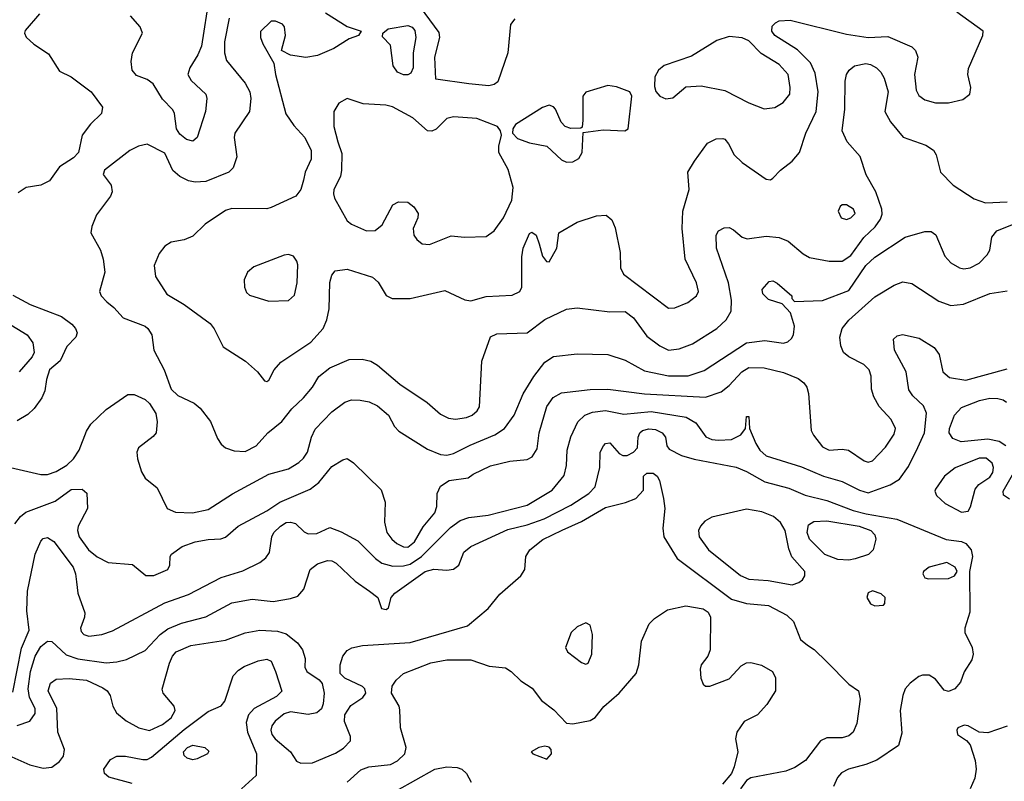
# Model space of a CAD drawing. Extents: x 1173029 to 1307123, y 522559 to 678521.
# Tile 321 of 623: x 1271607 to 1276142, y 559449 to 562958. Entities that reach past the tile are written whole.
import ezdxf

# ---------------------------------------------------------------- set-up
doc = ezdxf.new("R2010")
doc.units = 0

msp = doc.modelspace()

# ---------------------------------------------------------------- linework, layer by layer
at = {"layer": '0CON10XD'}
for points in [[(1272479.4, 563065), (1272444.4, 562835.6), (1272428.2, 562795), (1272390.4, 562735), (1272382.1, 562705), (1272397.1, 562677.1), (1272464.4, 562615), (1272468.9, 562595), (1272463.1, 562535), (1272425, 562414.2), (1272405, 562397.8), (1272375, 562405.5), (1272345, 562430.6), (1272328.9, 562455), (1272320.5, 562525), (1272312.6, 562542.6), (1272265, 562590.9), (1272221.7, 562661.7), (1272195, 562681.8), (1272145, 562700), (1272125.6, 562725.6), (1272120.6, 562765), (1272126.7, 562805), (1272173.3, 562895), (1272162.2, 562925), (1272117.5, 562975)], [(1273888.1, 562961.9), (1273867.1, 562935), (1273855.5, 562805), (1273808.8, 562671.2), (1273791.7, 562658.3), (1273767.8, 562652.2), (1273675, 562661.3), (1273523.6, 562683.6), (1273519.4, 562785), (1273541.5, 562875), (1273539.2, 562899.2), (1273431.5, 563045)], [(1271698.8, 562985), (1271632.7, 562907.3), (1271630, 562895), (1271637.6, 562877.6), (1271672.9, 562845), (1271739.8, 562799.8), (1271790.4, 562720.4), (1271845, 562694.6), (1271937.1, 562625), (1271988.1, 562555), (1271984.3, 562525), (1271933.5, 562476.5), (1271895.6, 562425), (1271877.5, 562345), (1271855, 562320.9), (1271790.2, 562279.8), (1271745, 562215.8), (1271705, 562195.8), (1271636.7, 562185), (1271600.3, 562159.7)], [(1273015, 562989.6), (1273115, 562926.5), (1273180, 562905), (1273167.5, 562885), (1273125, 562870), (1273054.7, 562825.3), (1272978.2, 562791.8), (1272925, 562783.6), (1272854.4, 562794.4), (1272812.5, 562815), (1272832, 562885), (1272826.7, 562925), (1272817, 562937), (1272785, 562950), (1272765, 562951.2), (1272716.8, 562903.2), (1272715.7, 562875.7), (1272727, 562847), (1272777.3, 562757.3), (1272785.6, 562704.4), (1272833.6, 562523.6), (1272870.1, 562470.1), (1272920, 562415), (1272949.5, 562355), (1272950, 562315), (1272921.4, 562255), (1272915, 562217.5), (1272901.4, 562175), (1272879.2, 562145), (1272765, 562091.9), (1272745, 562086.9), (1272585, 562087.1), (1272555, 562078.1), (1272461.4, 562015), (1272405, 561960), (1272365, 561943.8), (1272305, 561932.5), (1272275.3, 561914.7), (1272249.2, 561880.8), (1272227.1, 561825), (1272232.5, 561775), (1272285, 561692.7), (1272365, 561645.5), (1272485, 561557.3), (1272503.4, 561533.4), (1272545, 561450.5), (1272647.1, 561385), (1272702, 561335), (1272735, 561293.3), (1272745, 561291.2)], [(1272745, 561291.2), (1272755, 561296.7), (1272779.6, 561345), (1272809.7, 561380.3), (1272948.3, 561471.7), (1273005.5, 561535), (1273022.1, 561575), (1273032.1, 561625), (1273035, 561747.5), (1273045, 561780), (1273060, 561800), (1273115, 561808.5), (1273231.7, 561771.7), (1273258.6, 561748.6), (1273295, 561686.5), (1273323.2, 561673.2), (1273405, 561673.5), (1273565, 561710), (1273657.2, 561667.2), (1273685, 561662.5), (1273755, 561682.1), (1273875, 561689.1), (1273911.2, 561705), (1273920, 561725), (1273920, 561865), (1273925.8, 561905), (1273955, 561972.5), (1273965, 561978.8), (1273986.2, 561965), (1273998.8, 561925), (1274015, 561867.5), (1274033.6, 561843.6), (1274045, 561842.5), (1274081.2, 561905), (1274090, 561975), (1274175, 562024.4), (1274264.2, 562054.2), (1274307.6, 562057.6), (1274334.3, 562035), (1274348.9, 561998.9), (1274372.2, 561885), (1274373.5, 561815), (1274387.8, 561785), (1274595, 561627.9), (1274625, 561629.6), (1274684.7, 561655.3), (1274724.4, 561685), (1274733.6, 561705), (1274724.2, 561745.8), (1274672.5, 561855), (1274658.3, 561995), (1274661.5, 562075), (1274689.6, 562175), (1274684.6, 562255), (1274714.2, 562305.8), (1274775, 562388.6), (1274815, 562409.2), (1274845, 562410), (1274855, 562406.7), (1274871.2, 562385), (1274897.5, 562335), (1274935, 562299.1), (1275045, 562223.3), (1275065, 562220), (1275075, 562226.7), (1275110.8, 562265), (1275164.5, 562305.5), (1275198.6, 562345), (1275227.3, 562435), (1275275.3, 562535), (1275284.1, 562625), (1275270.8, 562710.8), (1275248.5, 562758.5), (1275189.3, 562819.3), (1275084.5, 562885), (1275070.9, 562905), (1275073.1, 562926.9), (1275087.1, 562942.9), (1275105, 562951.5), (1275155, 562954.6), (1275415, 562890.4), (1275515, 562875.8), (1275605, 562880.4), (1275715, 562833.1), (1275732.9, 562815), (1275743.1, 562785), (1275727.5, 562705), (1275735, 562632.5), (1275748, 562608), (1275775, 562588.1), (1275824.6, 562574.6), (1275885, 562573.8), (1275950.5, 562589.5), (1275982.2, 562615), (1275986.7, 562645), (1275974.3, 562705), (1275977.3, 562732.7), (1276042.5, 562885), (1276044, 562905), (1275922.6, 562992.6)], [(1272572.7, 562965), (1272550.8, 562855), (1272550.9, 562805), (1272560, 562770), (1272645, 562665.7), (1272667.1, 562625), (1272672.1, 562595), (1272665.9, 562534.1), (1272598.5, 562435), (1272594.6, 562414.6), (1272606.7, 562325), (1272590.6, 562275), (1272570.8, 562255), (1272465, 562211.6), (1272415, 562208.8), (1272385, 562215.3), (1272344.8, 562234.8), (1272312.4, 562262.4), (1272275, 562343.1), (1272195, 562384.5), (1272155, 562375.5), (1272114.7, 562355.3), (1271998.6, 562265), (1271991.4, 562245), (1272028.1, 562195), (1272033.1, 562165), (1272025.6, 562145), (1271961.1, 562058.9), (1271939.1, 562005), (1271935.5, 561975.5), (1271979.5, 561895), (1271991.1, 561855), (1271999.4, 561795), (1271974.4, 561705), (1271982.2, 561685), (1272007.9, 561657.9), (1272041.2, 561631.2), (1272083.7, 561583.7), (1272185, 561545.8), (1272198, 561535), (1272215.8, 561505), (1272225.8, 561435), (1272273.3, 561345), (1272304.4, 561255), (1272335, 561226.9), (1272410.5, 561190.5), (1272438.5, 561168.5), (1272486, 561106), (1272517.6, 561027.6), (1272535, 561002), (1272555, 560985.6), (1272595, 560971.5), (1272645, 560967.9), (1272696.5, 560995), (1272750, 561055), (1272814.1, 561105.9), (1272860, 561165), (1272915, 561216), (1272955.4, 561264.6), (1272985, 561314.2), (1273035, 561353.3), (1273125, 561391.4), (1273185, 561392.9), (1273225, 561384.2), (1273255.5, 561365.5), (1273358, 561278), (1273483.4, 561193.4), (1273545, 561140.9), (1273582.1, 561122.1), (1273615, 561117.9), (1273665.3, 561124.7), (1273690.8, 561135), (1273714.4, 561155), (1273725.4, 561174.6), (1273735.7, 561385), (1273775, 561496.7), (1273805, 561510.8), (1273945, 561514.3), (1274025, 561577.1), (1274125, 561624.6), (1274175, 561630.5), (1274325, 561611.5), (1274395, 561613.3), (1274434.7, 561584.7), (1274495, 561500), (1274555, 561454.5), (1274595, 561435.5), (1274645, 561441.5), (1274705, 561464.4), (1274817.1, 561535), (1274860.6, 561575), (1274883.6, 561615), (1274884.6, 561665), (1274871.3, 561745), (1274815.6, 561905), (1274814.4, 561965), (1274825.8, 561985), (1274852.1, 561997.9), (1274875, 561999.6), (1274895, 561990), (1274935, 561955.6), (1274957.2, 561947.2), (1275045, 561960), (1275104.7, 561954.7), (1275146.7, 561936.7), (1275215, 561878.2), (1275245, 561861.5), (1275335, 561845.3), (1275395, 561845.3), (1275435, 561871.8), (1275495, 561954), (1275546.5, 562003.5), (1275571.4, 562038.6), (1275578.8, 562061.2), (1275578, 562085), (1275549.7, 562165), (1275505, 562242.9), (1275477.1, 562327.1), (1275418.5, 562395), (1275394.5, 562445), (1275407.7, 562545), (1275408.8, 562675), (1275414.5, 562705), (1275426.9, 562725), (1275452, 562745), (1275504.6, 562755.4), (1275525, 562751.2), (1275552.2, 562735), (1275572.7, 562715), (1275587.8, 562687.8), (1275606.5, 562625), (1275591.8, 562535), (1275617.3, 562487.3), (1275676.3, 562416.3), (1275779.6, 562379.6), (1275815, 562356), (1275827.1, 562335), (1275848, 562255), (1275906, 562195), (1276002.9, 562132.9), (1276055, 562114.2), (1276155, 562118.6)], [(1273395, 562703.3), (1273375, 562703.8), (1273347.5, 562715), (1273326.7, 562745), (1273315, 562840), (1273278.3, 562878.3), (1273280, 562895), (1273304.1, 562915.9), (1273395, 562930), (1273415, 562923.1), (1273427.4, 562907.4), (1273431.8, 562875), (1273420, 562805), (1273418.8, 562735), (1273408.3, 562711.7), (1273395, 562703.3)], [(1275035, 562547.1), (1275085, 562553.3), (1275123.5, 562576.5), (1275153.3, 562615), (1275156, 562645), (1275146.7, 562705), (1275105, 562751.8), (1275021.7, 562801.7), (1274965, 562859.6), (1274935, 562874.6), (1274875, 562880.3), (1274818.2, 562861.8), (1274701.1, 562788.9), (1274575, 562746.2), (1274549.5, 562725), (1274532.2, 562695), (1274530.3, 562650.3), (1274536.4, 562626.4), (1274555.7, 562605), (1274582.4, 562592.4), (1274615, 562597.7), (1274675, 562648.9), (1274745, 562652.5), (1274855, 562631.2), (1274965, 562573.7), (1275035, 562547.1)], [(1274125, 562301.9), (1274155, 562302.9), (1274181.7, 562318.3), (1274197.1, 562345), (1274201.7, 562438.3), (1274295, 562449.4), (1274393.9, 562446.1), (1274410, 562455), (1274426.2, 562605), (1274416.7, 562625), (1274355, 562648.1), (1274315, 562654.4), (1274215, 562623.3), (1274200, 562605), (1274201.2, 562495), (1274197.5, 562462.5), (1274191.7, 562458.3), (1274145, 562456.2), (1274120, 562465), (1274100.8, 562485), (1274074.2, 562545), (1274065, 562555.7), (1274045, 562563.3), (1274015, 562553.5), (1273890.8, 562475), (1273878, 562455), (1273876.2, 562435), (1273900.4, 562410.4), (1273955, 562390), (1274035.6, 562375.6), (1274102.2, 562312.2), (1274125, 562301.9)], [(1273495, 561922.2), (1273595, 561961.2), (1273655, 561956.2), (1273755, 561958.8), (1273792.9, 561985), (1273835.9, 562045), (1273873.4, 562126.6), (1273880.5, 562185), (1273857.3, 562267.3), (1273813.3, 562345), (1273813.1, 562375), (1273826, 562425), (1273822, 562445), (1273808, 562465), (1273712, 562502), (1273605, 562510.6), (1273575, 562502), (1273525, 562452.9), (1273505, 562444.3), (1273485, 562445.8), (1273417.1, 562505), (1273324.4, 562555.6), (1273294, 562564), (1273189.2, 562569.2), (1273115, 562594.4), (1273076.4, 562573.6), (1273054.3, 562535), (1273053.2, 562465), (1273072, 562395), (1273090.9, 562340.9), (1273090, 562265), (1273084.1, 562235), (1273054.6, 562175), (1273051.8, 562155), (1273056.5, 562135), (1273115, 562031.4), (1273135, 562015.7), (1273205, 561984.3), (1273245, 561986), (1273277.3, 562012.7), (1273326.1, 562103.9), (1273352.3, 562117.7), (1273395, 562116.7), (1273421.9, 562095), (1273442.9, 562065), (1273441.4, 562045), (1273418.6, 561995), (1273422.5, 561965), (1273435.5, 561945.5), (1273461.2, 561925), (1273495, 561922.2)], [(1275415, 562037.1), (1275435, 562044.4), (1275454.2, 562065), (1275447.5, 562085), (1275415, 562104.2), (1275395, 562104), (1275385, 562096.2), (1275376, 562075), (1275390, 562045), (1275415, 562037.1)], [(1271565, 560894.6), (1271705, 560861.8), (1271735, 560861.8), (1271775, 560876), (1271825, 560905.3), (1271855.5, 560934.5), (1271880.5, 560975), (1271915, 561062.2), (1271935, 561094.5), (1272005, 561162.5), (1272105, 561231.5), (1272135, 561231.5), (1272185, 561207.5), (1272205, 561188.9), (1272233.7, 561143.7), (1272240.5, 561105), (1272235.8, 561055), (1272222.7, 561037.3), (1272155, 560985.8), (1272147.1, 560965), (1272149.4, 560935), (1272168.6, 560875), (1272185.6, 560845.6), (1272240.6, 560800.6), (1272286.2, 560705), (1272325, 560689.4), (1272403.7, 560686.3), (1272475, 560701.2), (1272587, 560773), (1272755, 560863.6), (1272845, 560888.5), (1272892.7, 560917.3), (1272915, 560937.8), (1272932.3, 560965), (1272950.4, 561035), (1272968.6, 561071.4), (1273045, 561151.5), (1273105, 561196.1), (1273135, 561206), (1273175, 561205.3), (1273216.6, 561196.6), (1273255, 561177.9), (1273305.7, 561135), (1273333, 561083), (1273352.7, 561062.7), (1273485, 560978.9), (1273544.7, 560954.7), (1273575, 560951.3), (1273605, 560958.4), (1273681.9, 560998.1), (1273795.7, 561045), (1273840, 561075), (1273884.6, 561135), (1273925.3, 561234.7), (1273975.6, 561314.4), (1274025, 561380.5), (1274065, 561406.5), (1274175, 561418.9), (1274315, 561415.5), (1274395, 561388.8), (1274485, 561339.7), (1274595, 561316.2), (1274685, 561317.2), (1274759.1, 561340.9), (1274955, 561468.7), (1275039.1, 561479.1), (1275125, 561467.5), (1275145, 561474), (1275161.7, 561488.3), (1275170.8, 561505), (1275176, 561545), (1275157.5, 561607.5), (1275118.3, 561648.3), (1275055, 561669.2), (1275029.4, 561695), (1275027.1, 561715), (1275058.3, 561751.7), (1275075, 561754), (1275095, 561743.8), (1275162.5, 561685), (1275162.5, 561672.5), (1275175, 561660), (1275305, 561663.8), (1275425, 561710.4), (1275504.2, 561825), (1275545, 561863.8), (1275685, 561956.2), (1275775, 561981.9), (1275805, 561982.5), (1275826.8, 561966.8), (1275867.6, 561867.6), (1275895, 561837.1), (1275935, 561814.5), (1275955, 561809.1), (1275985, 561814.5), (1276025, 561835.6), (1276062.9, 561875), (1276074.4, 561895), (1276084.5, 561955.5), (1276107.1, 561985), (1276195, 562019.5)], [(1272755, 561661.5), (1272845, 561663.5), (1272872.2, 561687.8), (1272885.4, 561745), (1272887.5, 561827.5), (1272884.2, 561845), (1272867.6, 561867.6), (1272845, 561875.6), (1272825, 561872.2), (1272685, 561818.6), (1272656, 561795), (1272640.8, 561759.2), (1272642, 561725), (1272651.2, 561701.2), (1272665, 561688.8), (1272755, 561661.5)], [(1271584.8, 560635.2), (1271610.5, 560669.5), (1271635, 560688.8), (1271771, 560739), (1271845, 560793.9), (1271895, 560794.3), (1271916.7, 560776.7), (1271918.9, 560705), (1271876.2, 560625), (1271873.2, 560605), (1271880.7, 560575), (1271924.8, 560514.8), (1271963.7, 560483.7), (1272015, 560457.5), (1272127.1, 560447.1), (1272187.5, 560397.5), (1272225, 560396.7), (1272290, 560425), (1272299.2, 560445), (1272300, 560485), (1272305.8, 560495), (1272355, 560530.7), (1272415, 560551.6), (1272475, 560563.2), (1272533.6, 560566.4), (1272555, 560574), (1272612.9, 560625), (1272745.6, 560695), (1272805, 560735.3), (1272945, 560795.4), (1272984.3, 560825.7), (1273045, 560898.6), (1273095, 560930), (1273115, 560936), (1273145, 560915.7), (1273271.4, 560791.4), (1273290.5, 560735), (1273288, 560642), (1273298.5, 560595), (1273320.4, 560565), (1273344.5, 560545), (1273375, 560529.2), (1273395, 560526.9), (1273425, 560551.6), (1273465, 560620.8), (1273518.8, 560685), (1273528, 560715), (1273529.7, 560775), (1273545, 560809.2), (1273585, 560834.1), (1273672.3, 560847.7), (1273695, 560864), (1273775, 560901.5), (1273865, 560923.6), (1273945, 560931.8), (1273966.7, 560943.3), (1273990.1, 560979.9), (1273999.7, 561055), (1274035, 561175.8), (1274063.5, 561216.5), (1274101.9, 561238.1), (1274235, 561253.5), (1274315, 561255.3), (1274485, 561233.9), (1274765, 561217.9), (1274837, 561243), (1274875, 561272.9), (1274932.1, 561335), (1274965, 561354.7), (1275035, 561354.2), (1275125, 561331.6), (1275192.9, 561305), (1275218.9, 561285), (1275232.9, 561265), (1275240.3, 561235), (1275252.7, 561065), (1275262.9, 561042.9), (1275305, 560989.6), (1275335, 560974.6), (1275395, 560978.5), (1275424, 560974), (1275496, 560925), (1275515, 560919.1), (1275535.3, 560924.7), (1275595, 560988.1), (1275635, 561047.5), (1275640, 561075), (1275620, 561115), (1275565.6, 561175), (1275540.2, 561220.2), (1275529.6, 561255), (1275527.9, 561315), (1275519.1, 561345), (1275495, 561368.5), (1275425.7, 561405), (1275401.1, 561425), (1275388.5, 561455), (1275384.7, 561495), (1275395.3, 561535), (1275425, 561572.9), (1275545, 561681.1), (1275633.8, 561735), (1275675, 561749.4), (1275715, 561742.2), (1275840.2, 561660.2), (1275895, 561640.5), (1275953.6, 561646.4), (1276075, 561695.4), (1276155, 561707.7)], [(1271575, 561687.8), (1271655, 561645.6), (1271799.5, 561589.5), (1271847.1, 561555), (1271864.3, 561535), (1271872.5, 561515), (1271865.8, 561495), (1271825, 561451.4), (1271793.3, 561386.7), (1271745, 561344.4), (1271730.3, 561299.7), (1271722.9, 561247.1), (1271709.7, 561215), (1271674.1, 561165.9), (1271645, 561138.4), (1271595, 561108.9)], [(1271478.2, 561605), (1271641.9, 561505), (1271668.3, 561468.3), (1271674.6, 561425), (1271665, 561404.5), (1271605.6, 561335)], [(1271575, 559859.4), (1271615, 560062.2), (1271650.2, 560145), (1271640.8, 560235), (1271643.6, 560325), (1271679.3, 560495), (1271704.1, 560555.9), (1271715, 560566.9), (1271735, 560572.2), (1271765, 560553.1), (1271853.4, 560435), (1271864.7, 560405), (1271868.5, 560368.5), (1271875.3, 560315), (1271907.3, 560225), (1271906.4, 560205), (1271887.5, 560155), (1271889.8, 560139.8), (1271903.1, 560125), (1271925, 560116.9), (1271985, 560124.6), (1272035, 560142.7), (1272275, 560270.7), (1272385, 560310), (1272535, 560387.3), (1272635, 560419.1), (1272712.6, 560457.4), (1272740.8, 560479.2), (1272757.4, 560502.6), (1272768.2, 560575), (1272778.2, 560595), (1272808.2, 560625), (1272835, 560640.8), (1272855, 560643.5), (1272876.8, 560636.8), (1272917.7, 560597.7), (1272935, 560588.8), (1272975, 560590.4), (1273035, 560618.8), (1273087.9, 560597.9), (1273165, 560556.1), (1273245.7, 560475.7), (1273275, 560454.6), (1273325, 560440.8), (1273375, 560441.7), (1273405, 560448.8), (1273457.6, 560485), (1273591.1, 560618.9), (1273635, 560651.1), (1273675, 560664.7), (1273765, 560674.7), (1273945, 560721.7), (1274059.9, 560790.1), (1274115, 560857.5), (1274125.9, 560904.1), (1274128.9, 560975), (1274144.7, 561035.3), (1274178.2, 561105), (1274209.4, 561135), (1274245, 561149.2), (1274305, 561156.7), (1274389.3, 561140.7), (1274515, 561152), (1274676.7, 561126.7), (1274721, 561101), (1274766.3, 561036.3), (1274795, 561023.2), (1274825, 561020.3), (1274885, 561023.9), (1274927.5, 561045), (1274950, 561075), (1274955, 561130), (1274965, 561130), (1274968.8, 561075), (1274997.5, 561005), (1275015.4, 560975), (1275045, 560948.9), (1275207.8, 560897.8), (1275309.2, 560855), (1275395, 560830.4), (1275475, 560790.7), (1275515, 560778.4), (1275615.2, 560814.8), (1275658.6, 560841.4), (1275700.5, 560899.5), (1275743.9, 560986.1), (1275774.1, 561055), (1275783.2, 561145), (1275768.7, 561178.7), (1275720.6, 561225), (1275701.7, 561251.7), (1275689.5, 561335), (1275635.6, 561435), (1275631.2, 561485), (1275648.8, 561501.2), (1275673.2, 561506.8), (1275750.2, 561490.2), (1275817.8, 561447.8), (1275841.9, 561415), (1275857.8, 561335), (1275889.1, 561309.1), (1275965, 561296.2), (1276155, 561348.8)], [(1276147.8, 560995), (1276118.1, 561015), (1276065.6, 561025.6), (1275943.2, 561013.2), (1275905, 561027.5), (1275887.5, 561055), (1275889.3, 561075), (1275912.7, 561135), (1275945, 561170.3), (1276026.7, 561203.3), (1276075, 561213.3), (1276112.4, 561212.4), (1276136.5, 561206.5), (1276152.2, 561195)], [(1271595, 559706), (1271653.4, 559726.6), (1271678.3, 559761.7), (1271678.1, 559785), (1271653, 559835), (1271646.3, 559875), (1271657, 559955), (1271678.4, 560025), (1271705, 560069.6), (1271735, 560094.5), (1271755, 560093.5), (1271776.4, 560073.6), (1271821.3, 560031.3), (1271875, 560012.5), (1272005, 559994.7), (1272055, 559999.1), (1272099.3, 560010.7), (1272185, 560051.5), (1272254.6, 560125), (1272289.3, 560150.7), (1272353, 560177), (1272463.8, 560206.2), (1272585, 560271.2), (1272678.3, 560288.3), (1272775, 560276.9), (1272855, 560290.9), (1272887.5, 560302.5), (1272916.4, 560333.6), (1272945.6, 560425), (1272978.5, 560451.5), (1273025, 560466.4), (1273045, 560464.5), (1273065, 560453.5), (1273151.5, 560371.5), (1273218.8, 560325), (1273256.2, 560295), (1273273.3, 560245), (1273295, 560240), (1273305, 560247.5), (1273318, 560295), (1273334.2, 560315), (1273475.2, 560414.8), (1273515, 560426.9), (1273575, 560421.1), (1273604.3, 560425.7), (1273630, 560445), (1273652.2, 560505), (1273685, 560530.9), (1273855, 560608.9), (1273945, 560629.8), (1274022.6, 560657.4), (1274145, 560721.6), (1274227.5, 560775), (1274256.9, 560805), (1274278.5, 560895), (1274281.1, 560965), (1274295.4, 560994.6), (1274305.5, 561004.5), (1274325, 561008.6), (1274368.7, 560958.7), (1274385, 560949.6), (1274405, 560949.6), (1274433.5, 560965), (1274451.8, 560985), (1274455.5, 561035), (1274462.7, 561055), (1274475, 561065.3), (1274505, 561072.8), (1274535, 561069.2), (1274565.7, 561055), (1274581.9, 561035), (1274588.1, 560995), (1274598.3, 560978.3), (1274655, 560949.1), (1274712.6, 560932.6), (1274906.2, 560896.2), (1274955, 560876.9), (1275038.1, 560828.1), (1275149.7, 560799.7), (1275225, 560766.9), (1275325, 560742.8), (1275445, 560696.8), (1275505, 560680.8), (1275646.9, 560656.9), (1275873.1, 560563.1), (1275945, 560553.8), (1275964.7, 560544.7), (1275988.8, 560515), (1275994.7, 560485), (1275981.5, 560415), (1275982.4, 560227.6), (1275959.3, 560155), (1275959.1, 560135), (1275993.1, 560065), (1275998.2, 560035), (1275991.9, 560008.1), (1275956.6, 559953.4), (1275940, 559905), (1275914, 559875), (1275885, 559862.7), (1275865, 559868.6), (1275825, 559919.2), (1275795, 559938.6), (1275765, 559938.6), (1275748.3, 559931.7), (1275708.3, 559901.7), (1275684.5, 559875), (1275673.5, 559845), (1275662.2, 559775), (1275669.1, 559670.9), (1275655, 559613.3), (1275555, 559546.2), (1275504.2, 559525.8), (1275424, 559505), (1275392.3, 559487.7), (1275374, 559466), (1275354.5, 559425)], [(1275945, 560689.2), (1275975, 560693.5), (1275986.3, 560713.7), (1276006.8, 560795), (1276024.5, 560815.5), (1276075, 560850.5), (1276088.8, 560871.2), (1276091.1, 560895), (1276085.2, 560915), (1276057.9, 560937.9), (1276025, 560936.9), (1275915, 560893.3), (1275865.7, 560855), (1275824.3, 560795), (1275821.9, 560785), (1275829.4, 560765), (1275869.2, 560729.2), (1275945, 560689.2)], [(1271557.6, 559567.6), (1271653.8, 559525), (1271715, 559508.8), (1271755.2, 559514.8), (1271790.5, 559539.5), (1271809.1, 559565), (1271812.9, 559595), (1271783.7, 559675), (1271778.8, 559785), (1271739.1, 559865), (1271749.6, 559900.4), (1271775, 559919.6), (1271835, 559922.4), (1271915, 559914.2), (1271989.5, 559879.5), (1272009.5, 559865), (1272023.3, 559845), (1272036.5, 559795), (1272053.6, 559765), (1272098.2, 559728.2), (1272156, 559696), (1272205, 559683.5), (1272265, 559710.5), (1272305, 559741.8), (1272323.4, 559775), (1272318.4, 559795), (1272268.2, 559855), (1272263.5, 559873.5), (1272297.5, 559992.5), (1272311.4, 560025), (1272327.5, 560045), (1272396.2, 560075), (1272555, 560098.9), (1272645, 560133.1), (1272712.5, 560145), (1272795, 560140.8), (1272835, 560128), (1272887, 560087), (1272910.4, 560055), (1272921.8, 560015), (1272921.1, 559975), (1272930, 559955), (1272986.2, 559916.2), (1272999.6, 559899.6), (1273009.5, 559855), (1273004.3, 559805.7), (1272997.8, 559782.2), (1272975, 559764.4), (1272935, 559757.3), (1272855, 559768.6), (1272825, 559759.7), (1272784.1, 559725.9), (1272768.4, 559705), (1272764.2, 559685), (1272768.8, 559665), (1272784, 559644), (1272854.6, 559585), (1272882.3, 559542.3), (1272901.8, 559531.8), (1272955, 559534.7), (1273061.8, 559578.2), (1273098.8, 559601.2), (1273130, 559635), (1273130, 559655), (1273103.8, 559725), (1273104.1, 559755.9), (1273132, 559798), (1273187.1, 559835), (1273201.5, 559855), (1273197.3, 559875), (1273185.9, 559885.9), (1273104.5, 559924.5), (1273083.8, 559945), (1273082.5, 559985), (1273095.8, 560025), (1273115, 560052), (1273136.8, 560063.2), (1273185.4, 560074.6), (1273405, 560088.3), (1273668.8, 560165), (1273765, 560245.6), (1273819.1, 560310.9), (1273915, 560395.6), (1273932.9, 560425), (1273938.2, 560485), (1273956.4, 560515), (1274016.8, 560563.2), (1274105, 560605.3), (1274195, 560645.8), (1274305, 560710), (1274397.2, 560732.8), (1274445, 560752.1), (1274480.3, 560789.7), (1274480, 560855), (1274495, 560867.8), (1274525, 560868.5), (1274542.5, 560855), (1274554.2, 560835), (1274572.5, 560752.5), (1274578.5, 560705), (1274568.8, 560615), (1274573.1, 560575), (1274635.7, 560475.7), (1274885, 560288.8), (1274955, 560267.6), (1275055, 560259.3), (1275140, 560215), (1275170, 560185), (1275202.8, 560102.8), (1275235, 560075.7), (1275265.5, 560055.5), (1275325, 559999.4), (1275425, 559896), (1275470, 559865), (1275477.3, 559827.3), (1275462.2, 559715), (1275445, 559676), (1275425, 559658.6), (1275395, 559648.6), (1275325, 559649.4), (1275294.6, 559635.4), (1275225.7, 559545), (1275177.6, 559512.4), (1275135, 559495.5), (1274975, 559465.4), (1274955, 559453.2), (1274926.9, 559415)], [(1276165, 560748.5), (1276137.5, 560767.5), (1276135.6, 560785), (1276178.8, 560861.2)], [(1275165, 560354.5), (1275195, 560364.4), (1275212.6, 560377.4), (1275223.1, 560395), (1275222.5, 560415), (1275162.9, 560482.9), (1275149.4, 560519.4), (1275132.2, 560605), (1275110.5, 560640.5), (1275078.2, 560668.2), (1275025, 560690.8), (1274955, 560702.5), (1274795, 560665.4), (1274762.7, 560647.3), (1274741.9, 560625), (1274733.3, 560605), (1274736.7, 560575), (1274779.5, 560515), (1274926.7, 560396.7), (1274965, 560380), (1275053.8, 560373.8), (1275165, 560354.5)], [(1275425, 560467.5), (1275375, 560470.7), (1275315, 560493.1), (1275244, 560565), (1275233.1, 560595), (1275239.9, 560630.1), (1275264.7, 560645.3), (1275325, 560648.4), (1275472.5, 560625), (1275526.2, 560605), (1275544.6, 560585), (1275550, 560565), (1275537.3, 560515), (1275515.8, 560494.2), (1275455, 560473.2), (1275425, 560467.5)], [(1275792.3, 560382.3), (1275885, 560383.3), (1275912, 560395), (1275924.2, 560415), (1275915.8, 560435), (1275876.4, 560456.4), (1275795, 560435.6), (1275768.8, 560415), (1275766.2, 560405), (1275776.2, 560386.2), (1275792.3, 560382.3)], [(1275545, 560257.5), (1275585, 560260), (1275591.7, 560268.3), (1275592.5, 560295), (1275575, 560312.5), (1275535, 560326), (1275515, 560316.7), (1275508.8, 560295), (1275525, 560266.7), (1275545, 560257.5)], [(1273115, 559444.6), (1273178.5, 559501.5), (1273215, 559516.3), (1273315, 559525.8), (1273346.9, 559543.1), (1273381.2, 559575), (1273387.3, 559605), (1273361.5, 559695), (1273358, 559778), (1273354.4, 559795), (1273320, 559855), (1273322.8, 559887.2), (1273341.2, 559915), (1273375, 559945.6), (1273501.2, 559995), (1273575, 560007.8), (1273685, 560007.8), (1273769.7, 559979.7), (1273845, 559971.1), (1273870.6, 559955), (1273915, 559911.8), (1273968, 559878), (1274010.8, 559820.8), (1274067.7, 559777.7), (1274125, 559717.1), (1274155, 559714.4), (1274235, 559729.5), (1274257.1, 559742.9), (1274296.8, 559793.2), (1274367.3, 559855), (1274446.2, 559945), (1274458.5, 559985), (1274471.2, 560095), (1274505.9, 560174.1), (1274531.3, 560198.7), (1274590.7, 560239.3), (1274675, 560257.9), (1274755, 560243.6), (1274778, 560228), (1274789.1, 560205), (1274787.5, 560055), (1274775.6, 560025), (1274745.6, 559985), (1274741.1, 559965), (1274743.6, 559923.6), (1274755, 559896.2), (1274765, 559888), (1274785, 559887.1), (1274875, 559921.8), (1274929.1, 559980.9), (1274954.8, 559995.2), (1274975, 559995.8), (1275023.4, 559983.4), (1275073.3, 559955), (1275087.9, 559925), (1275087.8, 559865), (1275047.9, 559802.1), (1275005, 559755.8), (1274943.5, 559725), (1274910, 559675), (1274903.5, 559645), (1274914.2, 559585), (1274897.9, 559515), (1274885.2, 559485), (1274844.4, 559435.6)], [(1274215, 559988.8), (1274225, 559993.8), (1274241.5, 560035), (1274245.5, 560125), (1274235, 560167.5), (1274215, 560178.8), (1274175, 560160.8), (1274147.5, 560135), (1274120.8, 560065), (1274130, 560045), (1274195, 559995.8), (1274215, 559988.8)], [(1272125, 559439.1), (1272018.1, 559468.1), (1271998, 559485), (1271994.2, 559505), (1272025, 559548.8), (1272055, 559564.2), (1272095, 559564.4), (1272175, 559549.1), (1272195, 559550), (1272215, 559559.5), (1272365, 559687.4), (1272475, 559770.6), (1272535, 559796.7), (1272551.7, 559818.3), (1272591.1, 559935), (1272615, 559961.1), (1272641.5, 559978.5), (1272705, 560004.5), (1272745, 560011.9), (1272765, 560002), (1272785.3, 559955), (1272815.2, 559864.8), (1272790.1, 559839.9), (1272687.8, 559785), (1272661.4, 559755), (1272649.7, 559720.3), (1272656.1, 559675), (1272698.2, 559575), (1272695.8, 559475), (1272629.2, 559415)], [(1276155, 559703.5), (1276065, 559672.9), (1276025, 559676), (1275975, 559703.8), (1275957.3, 559707.3), (1275927.5, 559695), (1275922.5, 559685), (1275926.7, 559665), (1275967.3, 559637.3), (1275985, 559616.7), (1276007.3, 559545), (1276011.5, 559505), (1276005.9, 559464.1), (1275984.3, 559415)], [(1272405, 559548.4), (1272378.9, 559555), (1272365, 559567.1), (1272362.2, 559585), (1272380.4, 559605), (1272404.8, 559615.2), (1272460, 559605), (1272477.6, 559587.6), (1272472.9, 559575), (1272425, 559551.9), (1272405, 559548.4)], [(1274035, 559550.6), (1274056.4, 559575), (1274055.5, 559595), (1274045, 559606.9), (1274025, 559611.1), (1273997.5, 559605), (1273963.3, 559585), (1273970, 559575), (1274035, 559550.6)], [(1273343.5, 559406.5), (1273518.8, 559505), (1273575, 559515.4), (1273622.4, 559512.4), (1273643.8, 559505), (1273665.4, 559485.4), (1273686, 559445)]]:
    msp.add_lwpolyline(points, dxfattribs=at)

doc.saveas('drawing.dxf')
